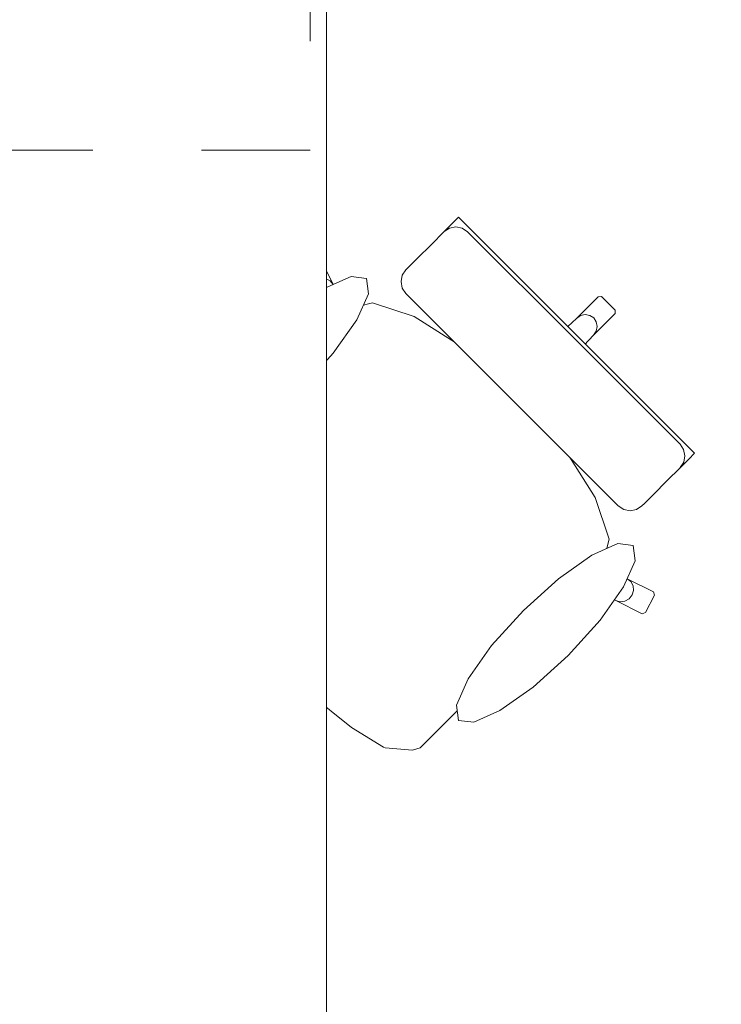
# Model space of a CAD drawing. Header units: metres. Extents: x -4 to 99, y -11 to 17.
# Tile 676 of 747: x 58.723 to 59.368, y 11.505 to 12.41. Entities that reach past the tile are written whole.
import ezdxf

# ---------------------------------------------------------------- set-up
doc = ezdxf.new("R2010")
doc.units = ezdxf.units.M
doc.header["$MEASUREMENT"] = 0
doc.linetypes.add('Strichlinie eng', pattern=[0.115, 0.075, -0.04])
doc.linetypes.add('Wipeout_Contour', pattern=[1, 0, -1])
doc.layers.add('152 - Bemaßung_ Beschriftung.Ausbau', color=7, linetype='Continuous')
doc.layers.add('701 - Einrichtung.Möbel', color=7, linetype='Continuous')
doc.styles.add('ERSTELLTER_STIL_2', font='txt')
doc.dimstyles.new('ERSTELLTER_STIL__1', dxfattribs={"dimtxt": 0.1, "dimasz": 0.0532, "dimexe": 0.18, "dimexo": 0.0625, "dimgap": 0, "dimtad": 1, "dimzin": 0, "dimdsep": 46, "dimtxsty": 'ERSTELLTER_STIL_2', "dimblk": 'ARROWHEAD_2', "dimblk1": 'ARROWHEAD_2', "dimblk2": 'ARROWHEAD_2', "dimcen": 0.09, "dimse1": 1, "dimse2": 1, "dimclrd": 7, "dimclre": 7, "dimclrt": 7, "dimazin": 0, "dimtfac": 1, "dimtdec": 4, "dimtmove": 0, "dimatfit": 3, "dimfxl": 1, "dimtolj": 1, "dimtzin": 0, "dimarcsym": 0})
doc.dimstyles.new('ERSTELLTER_STIL__2', dxfattribs={"dimtxt": 0.1, "dimasz": 0.0532, "dimexe": 0.18, "dimexo": 0.0625, "dimgap": 0, "dimtad": 1, "dimtih": 1, "dimtoh": 1, "dimzin": 0, "dimdsep": 46, "dimtxsty": 'ERSTELLTER_STIL_2', "dimblk": 'ARROWHEAD_2', "dimblk1": 'ARROWHEAD_2', "dimblk2": 'ARROWHEAD_2', "dimcen": 0.09, "dimse1": 1, "dimse2": 1, "dimclrd": 7, "dimclre": 7, "dimclrt": 7, "dimazin": 0, "dimtfac": 1, "dimtdec": 4, "dimtmove": 0, "dimatfit": 3, "dimfxl": 1, "dimtolj": 1, "dimtzin": 0, "dimarcsym": 0})

# ---------------------------------------------------------------- blocks, each defined once
blk = doc.blocks.new('*D293')
at = {"layer": '152 - Bemaßung_ Beschriftung.Ausbau', "color": 7, "linetype": 'Continuous', "lineweight": 5}
for p, q in [((58.20502, 15.3025), (58.20502, 15.4075)), ((62.03503, 15.3025), (62.03503, 15.4075)), ((58.22523, 15.39), (58.18482, 15.32)), ((62.05523, 15.39), (62.01482, 15.32)), ((58.20502, 15.355), (62.03503, 15.355))]:
    blk.add_line(p, q, dxfattribs=at)
at = {"layer": '152 - Bemaßung_ Beschriftung.Ausbau', "color": 7, "lineweight": 5, "insert": (59.987, 15.375), "char_height": 0.1, "attachment_point": 7, "style": 'ERSTELLTER_STIL_2'}
blk.add_mtext('\\A1;{\\pql;\\fArial|b0|i0|c0|p38;3,83}', dxfattribs=at)
blk = doc.blocks.new('ARROWHEAD_2')
at = {"color": 0, "linetype": 'Continuous', "lineweight": 0}
for p, q in [((-0.378, -0.655), (0.378, 0.655)), ((0, 0), (-1, 0))]:
    blk.add_line(p, q, dxfattribs=at)
blk = doc.blocks.new('*D510')
at = {"layer": '152 - Bemaßung_ Beschriftung.Ausbau', "color": 7, "linetype": 'Continuous', "lineweight": 5}
for p, q in [((63.90003, 13.47521), (63.97003, 13.43479)), ((63.98753, 13.455), (63.88253, 13.455)), ((63.93503, 8.24), (63.93503, 13.455)), ((63.90003, 8.26021), (63.97003, 8.21979)), ((63.98753, 8.24), (63.88253, 8.24))]:
    blk.add_line(p, q, dxfattribs=at)
at = {"layer": '152 - Bemaßung_ Beschriftung.Ausbau', "color": 7, "lineweight": 5, "insert": (63.93443, 10.68943), "char_height": 0.1, "attachment_point": 7, "rotation": 90, "style": 'ERSTELLTER_STIL_2'}
blk.add_mtext('\\A1;{\\pql;\\fArial|b0|i0|c0|p38;5,21\\fArial|b0|i0|c0|p38;\\A1{\\H.66x;\\S5^  ;}}', dxfattribs=at)

msp = doc.modelspace()

# ---------------------------------------------------------------- wipeouts: each hides what was drawn before it
at = {"color": 254, "linetype": 'Wipeout_Contour', "lineweight": 0, "ltscale": 1745.674378}
msp.add_wipeout([(59.12732, 11.77694), (59.2401, 11.88972), (59.27082, 11.87592), (59.29514, 11.86389), (59.29817, 11.86493), (59.30661, 11.88103), (59.3057, 11.88402), (59.28137, 11.89605), (59.25862, 11.90836), (59.26475, 11.93228), (59.25206, 11.97061), (59.22246, 12.01736), (59.20454, 12.03785), (59.22541, 12.05872), (59.24155, 12.07486), (59.22439, 12.09201), (59.25036, 12.11982), (59.27026, 12.13972), (59.27032, 12.14288), (59.26412, 12.14908), (58.94593, 11.83088), (58.98834, 11.79114), (58.98894, 11.79065), (59.02807, 11.75922), (59.05742, 11.74141), (59.05899, 11.74079), (59.08415, 11.73844), (59.09113, 11.74075), (59.10786, 11.75749)], dxfattribs=at).dxf.layer = '701 - Einrichtung.Möbel'

# ---------------------------------------------------------------- next in the draw order: linework, layer by layer
at = {"layer": '701 - Einrichtung.Möbel', "color": 7, "linetype": 'Continuous', "lineweight": 5}
for p, q in [((59.27026, 12.13972), (59.27032, 12.14288)), ((59.28475, 11.89342), (59.28137, 11.89605)), ((59.3057, 11.88402), (59.28137, 11.89605)), ((59.2868, 11.88965), (59.28475, 11.89342)), ((59.28723, 11.88533), (59.2868, 11.88965)), ((59.28319, 11.87763), (59.28596, 11.88111)), ((59.28596, 11.88111), (59.28723, 11.88533)), ((59.29817, 11.86493), (59.30661, 11.88103)), ((59.30661, 11.88103), (59.3057, 11.88402)), ((59.27082, 11.87592), (59.27499, 11.87482)), ((59.27082, 11.87592), (59.29514, 11.86389)), ((59.27499, 11.87482), (59.27934, 11.87542)), ((59.27934, 11.87542), (59.28319, 11.87763)), ((59.29514, 11.86389), (59.29817, 11.86493)), ((58.98834, 11.79114), (58.98894, 11.79065)), ((58.98894, 11.79065), (59.02807, 11.75922)), ((59.10786, 11.75749), (59.12732, 11.77694)), ((59.02807, 11.75922), (59.05742, 11.74141)), ((59.09113, 11.74075), (59.10786, 11.75749)), ((59.05742, 11.74141), (59.05899, 11.74079)), ((59.05899, 11.74079), (59.08415, 11.73844)), ((59.08415, 11.73844), (59.09113, 11.74075))]:
    msp.add_line(p, q, dxfattribs=at)

# ---------------------------------------------------------------- next in the draw order: wipeouts: each hides what was drawn before it
at = {"color": 254, "linetype": 'Wipeout_Contour', "lineweight": 0, "ltscale": 1750.413248}
msp.add_wipeout([(58.89199, 12.01228), (58.87253, 11.99282), (58.85579, 11.97608), (58.85348, 11.96911), (58.85583, 11.94394), (58.85645, 11.94237), (58.87426, 11.91303), (58.90569, 11.87389), (58.90619, 11.87329), (58.94593, 11.83088), (59.26412, 12.14908), (59.25793, 12.15528), (59.25476, 12.15522), (59.23486, 12.13532), (59.20705, 12.10935), (59.1899, 12.1265), (59.17376, 12.11037), (59.15289, 12.08949), (59.1324, 12.10741), (59.08566, 12.13702), (59.04732, 12.1497), (59.02341, 12.14357), (59.01109, 12.16633), (58.99907, 12.19065), (58.99608, 12.19157), (58.97997, 12.18313), (58.97893, 12.1801), (58.99096, 12.15577), (59.00476, 12.12505)], dxfattribs=at).dxf.layer = '701 - Einrichtung.Möbel'

# ---------------------------------------------------------------- next in the draw order: linework, layer by layer
at = {"layer": '701 - Einrichtung.Möbel', "color": 7, "linetype": 'Continuous', "lineweight": 5}
for p, q in [((58.97997, 12.18313), (58.99608, 12.19157)), ((58.99608, 12.19157), (58.99907, 12.19065)), ((58.99907, 12.19065), (59.01109, 12.16633)), ((58.97893, 12.1801), (58.97997, 12.18313)), ((58.99096, 12.15577), (58.97893, 12.1801)), ((58.99267, 12.16814), (58.99615, 12.17091)), ((58.99615, 12.17091), (59.00037, 12.17218)), ((59.00037, 12.17218), (59.00469, 12.17176)), ((59.00469, 12.17176), (59.00846, 12.1697)), ((59.00846, 12.1697), (59.01109, 12.16633)), ((58.98986, 12.15995), (58.99046, 12.16429)), ((58.99046, 12.16429), (58.99267, 12.16814)), ((59.01109, 12.16633), (59.02341, 12.14357)), ((58.99096, 12.15577), (58.98986, 12.15995)), ((59.00476, 12.12505), (58.99096, 12.15577)), ((59.23486, 12.13532), (59.25476, 12.15522)), ((59.25476, 12.15522), (59.25793, 12.15528)), ((59.25793, 12.15528), (59.26412, 12.14908)), ((59.02324, 12.14353), (59.00476, 12.12505)), ((59.02324, 12.14353), (59.02341, 12.14357)), ((59.02341, 12.14357), (59.04732, 12.1497)), ((59.04732, 12.1497), (59.08566, 12.13702)), ((59.27032, 12.14288), (59.26412, 12.14908)), ((59.08566, 12.13702), (59.1324, 12.10741)), ((59.20705, 12.10935), (59.23486, 12.13532)), ((59.23486, 12.13532), (59.23854, 12.13781)), ((59.23854, 12.13781), (59.24284, 12.13875)), ((59.24284, 12.13875), (59.2471, 12.13799)), ((59.2471, 12.13799), (59.25068, 12.13564)), ((59.25036, 12.11982), (59.27026, 12.13972)), ((59.25303, 12.13206), (59.25068, 12.13564)), ((58.89199, 12.01228), (59.00476, 12.12505)), ((59.17376, 12.11037), (59.1899, 12.1265)), ((59.1899, 12.1265), (59.20705, 12.10935)), ((59.25286, 12.1235), (59.25379, 12.1278)), ((59.25379, 12.1278), (59.25303, 12.13206)), ((59.22439, 12.09201), (59.25036, 12.11982)), ((59.25036, 12.11982), (59.25286, 12.1235)), ((59.1324, 12.10741), (59.15289, 12.08949)), ((59.15289, 12.08949), (59.17376, 12.11037)), ((59.20705, 12.10935), (59.21572, 12.10068)), ((59.22439, 12.09201), (59.21572, 12.10068)), ((59.15289, 12.08949), (59.18044, 12.06539)), ((59.24155, 12.07486), (59.22439, 12.09201)), ((59.22541, 12.05872), (59.24155, 12.07486)), ((59.20454, 12.03785), (59.18044, 12.06539)), ((59.20454, 12.03785), (59.22541, 12.05872)), ((59.22246, 12.01736), (59.20454, 12.03785)), ((59.25206, 11.97061), (59.22246, 12.01736)), ((58.87253, 11.99282), (58.89199, 12.01228)), ((58.85579, 11.97608), (58.87253, 11.99282)), ((58.85348, 11.96911), (58.85579, 11.97608)), ((59.26475, 11.93228), (59.25206, 11.97061)), ((58.85583, 11.94394), (58.85348, 11.96911)), ((58.85645, 11.94237), (58.85583, 11.94394)), ((58.87426, 11.91303), (58.85645, 11.94237)), ((59.25862, 11.90836), (59.26475, 11.93228)), ((58.90569, 11.87389), (58.87426, 11.91303)), ((59.25857, 11.9082), (59.2401, 11.88972)), ((59.25857, 11.9082), (59.25862, 11.90836)), ((59.28137, 11.89605), (59.25862, 11.90836)), ((59.12732, 11.77694), (59.2401, 11.88972)), ((59.2401, 11.88972), (59.27082, 11.87592)), ((58.90619, 11.87329), (58.90569, 11.87389)), ((58.94593, 11.83088), (58.90619, 11.87329)), ((58.94593, 11.83088), (58.98834, 11.79114))]:
    msp.add_line(p, q, dxfattribs=at)

# ---------------------------------------------------------------- next in the draw order: wipeouts: each hides what was drawn before it
at = {"color": 254, "linetype": 'Wipeout_Contour', "lineweight": 0, "ltscale": 963.041455}
msp.add_wipeout([(58.94064, 12.11224), (58.91146, 12.07991), (58.88986, 12.04936), (58.87914, 12.02524), (58.88093, 12.01122), (58.89496, 12.00943), (58.91908, 12.02015), (58.94963, 12.04174), (58.98196, 12.07092), (59.01114, 12.10325), (59.03273, 12.1338), (59.04345, 12.15792), (59.04166, 12.17194), (59.02764, 12.17373), (59.00351, 12.16301), (58.97296, 12.14142)], dxfattribs=at).dxf.layer = '701 - Einrichtung.Möbel'
at = {"color": 254, "linetype": 'Wipeout_Contour', "lineweight": 0, "ltscale": 903.517035}
msp.add_wipeout([(59.27324, 11.96297), (59.27821, 11.95964), (59.28406, 11.95846), (59.28991, 11.9596), (59.29486, 11.96289), (59.29728, 11.96532), (59.30307, 11.97111), (59.32045, 11.98849), (59.32758, 11.99562), (59.33005, 11.99809), (59.33556, 12.0036), (59.33797, 12.00601), (59.34325, 12.01128), (59.23479, 12.11974), (59.17563, 12.06058)], dxfattribs=at).dxf.layer = '701 - Einrichtung.Möbel'
at = {"color": 254, "linetype": 'Wipeout_Contour', "lineweight": 0, "ltscale": 966.109025}
msp.add_wipeout([(59.22728, 11.82559), (59.25646, 11.85792), (59.27806, 11.88847), (59.28878, 11.91259), (59.28699, 11.92662), (59.27296, 11.92841), (59.24884, 11.91769), (59.21829, 11.89609), (59.18596, 11.86691), (59.15678, 11.83459), (59.13519, 11.80404), (59.12447, 11.77991), (59.12626, 11.76589), (59.14028, 11.7641), (59.16441, 11.77482), (59.19496, 11.79641)], dxfattribs=at).dxf.layer = '701 - Einrichtung.Möbel'

# ---------------------------------------------------------------- next in the draw order: linework, layer by layer
at = {"layer": '701 - Einrichtung.Möbel', "color": 7, "linetype": 'Continuous', "lineweight": 5}
for p, q in [((59.32996, 12.01968), (59.33329, 12.01472)), ((59.33329, 12.01472), (59.33448, 12.00887)), ((59.33448, 12.00887), (59.33335, 12.00304)), ((59.33797, 12.00601), (59.34325, 12.01128)), ((59.32758, 11.99562), (59.33005, 11.99809)), ((59.33005, 11.99809), (59.33556, 12.0036)), ((59.33335, 12.00304), (59.33007, 11.99811)), ((59.33556, 12.0036), (59.33797, 12.00601)), ((59.30307, 11.97111), (59.32045, 11.98849)), ((59.32045, 11.98849), (59.32758, 11.99562)), ((59.29728, 11.96532), (59.30307, 11.97111)), ((59.27324, 11.96297), (59.27821, 11.95964)), ((59.28991, 11.9596), (59.29486, 11.96289)), ((59.29486, 11.96289), (59.29728, 11.96532)), ((59.27821, 11.95964), (59.28406, 11.95846)), ((59.28406, 11.95846), (59.28991, 11.9596))]:
    msp.add_line(p, q, dxfattribs=at)
at = {"layer": '701 - Einrichtung.Möbel', "color": 7, "linetype": 'Continuous', "lineweight": 5, "flags": 128}
for points in [[(58.94064, 12.11224), (58.97296, 12.14142), (59.00351, 12.16301), (59.02764, 12.17373), (59.04166, 12.17194), (59.04345, 12.15792), (59.03273, 12.1338), (59.01114, 12.10325), (58.98196, 12.07092), (58.94963, 12.04174), (58.91908, 12.02015), (58.89496, 12.00943), (58.88093, 12.01122), (58.87914, 12.02524), (58.88986, 12.04936), (58.91146, 12.07991)], [(59.22728, 11.82559), (59.25646, 11.85792), (59.27806, 11.88847), (59.28878, 11.91259), (59.28699, 11.92662), (59.27296, 11.92841), (59.24884, 11.91769), (59.21829, 11.89609), (59.18596, 11.86691), (59.15678, 11.83459), (59.13519, 11.80404), (59.12447, 11.77991), (59.12626, 11.76589), (59.14028, 11.7641), (59.16441, 11.77482), (59.19496, 11.79641)]]:
    msp.add_lwpolyline(points, close=True, dxfattribs=at)

# ---------------------------------------------------------------- next in the draw order: wipeouts: each hides what was drawn before it
at = {"color": 254, "linetype": 'Wipeout_Contour', "lineweight": 0, "ltscale": 909.957372}
msp.add_wipeout([(59.07801, 12.1582), (59.17563, 12.06058), (59.23479, 12.11974), (59.12633, 12.2282), (59.12105, 12.22293), (59.11864, 12.22052), (59.11313, 12.21501), (59.11066, 12.21254), (59.10353, 12.20541), (59.08615, 12.18803), (59.08036, 12.18224), (59.07794, 12.17981), (59.07464, 12.17487), (59.0735, 12.16902), (59.07468, 12.16317)], dxfattribs=at).dxf.layer = '701 - Einrichtung.Möbel'

# ---------------------------------------------------------------- next in the draw order: linework, layer by layer
at = {"layer": '701 - Einrichtung.Möbel', "color": 7, "linetype": 'Continuous', "lineweight": 5}
for p, q in [((59.12105, 12.22293), (59.12633, 12.2282)), ((59.12633, 12.2282), (59.23479, 12.11974)), ((59.11066, 12.21254), (59.11313, 12.21501)), ((59.11313, 12.21501), (59.11864, 12.22052)), ((59.11808, 12.21831), (59.11315, 12.21503)), ((59.12392, 12.21944), (59.11808, 12.21831)), ((59.11864, 12.22052), (59.12105, 12.22293)), ((59.12976, 12.21825), (59.12392, 12.21944)), ((59.13473, 12.21491), (59.12976, 12.21825)), ((59.23234, 12.1173), (59.13473, 12.21491)), ((59.10353, 12.20541), (59.11066, 12.21254)), ((59.08615, 12.18803), (59.10353, 12.20541)), ((59.08036, 12.18224), (59.08615, 12.18803)), ((59.07464, 12.17487), (59.07794, 12.17981)), ((59.07794, 12.17981), (59.08036, 12.18224)), ((59.0735, 12.16902), (59.07464, 12.17487)), ((59.07468, 12.16317), (59.0735, 12.16902)), ((59.07801, 12.1582), (59.07468, 12.16317)), ((59.17563, 12.06058), (59.07801, 12.1582)), ((59.23234, 12.1173), (59.32996, 12.01968)), ((59.34325, 12.01128), (59.23479, 12.11974)), ((59.17563, 12.06058), (59.27324, 11.96297))]:
    msp.add_line(p, q, dxfattribs=at)

# ---------------------------------------------------------------- next in the draw order: wipeouts: each hides what was drawn before it
at = {"color": 254, "linetype": 'Wipeout_Contour', "lineweight": 0, "ltscale": 362.286376}
msp.add_wipeout([(58.20502, 10.68998), (60.40503, 10.68998), (60.40503, 11.48998), (59.00502, 11.48998), (59.00502, 12.68998), (58.20502, 12.68998)], dxfattribs=at).dxf.layer = '701 - Einrichtung.Möbel'

# ---------------------------------------------------------------- next in the draw order: linework, layer by layer
at = {"layer": '701 - Einrichtung.Möbel', "color": 7, "linetype": 'Strichlinie eng', "lineweight": 5}
for p, q in [((58.99003, 12.68998), (58.99003, 12.28998)), ((58.99003, 12.28998), (58.20502, 12.28998))]:
    msp.add_line(p, q, dxfattribs=at)
at = {"layer": '701 - Einrichtung.Möbel', "color": 7, "linetype": 'Continuous', "lineweight": 5, "flags": 128}
msp.add_lwpolyline([(58.20502, 10.68998), (58.20502, 12.68998), (59.00502, 12.68998), (59.00502, 11.48998), (60.40503, 11.48998), (60.40503, 10.68998)], close=True, dxfattribs=at)

# ---------------------------------------------------------------- next in the draw order: dimensions: what is measured, and where the dimension line sits
at = {"layer": '152 - Bemaßung_ Beschriftung.Ausbau', "color": 7, "linetype": 'Continuous', "lineweight": 5}
dim = msp.add_linear_dim(base=(62.03503, 15.355), p1=(58.20502, 10.61999), p2=(62.03503, 13.455), dimstyle='ERSTELLTER_STIL__2', dxfattribs=at)
dim.commit()
dim.dimension.update_dxf_attribs({"geometry": '*D293', "text_midpoint": (60.11688, 15.425), "dimtype": 160})
dim = msp.add_linear_dim(base=(63.935025, 13.455), p1=(58.1299889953, 8.24), p2=(62.035025, 13.455), angle=90, dimstyle='ERSTELLTER_STIL__1', dxfattribs=at)
dim.commit()
dim.dimension.update_dxf_attribs({"geometry": '*D510', "text_midpoint": (63.8650249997, 10.9543704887), "dimtype": 160, "text_rotation": 90})

doc.saveas('drawing.dxf')
